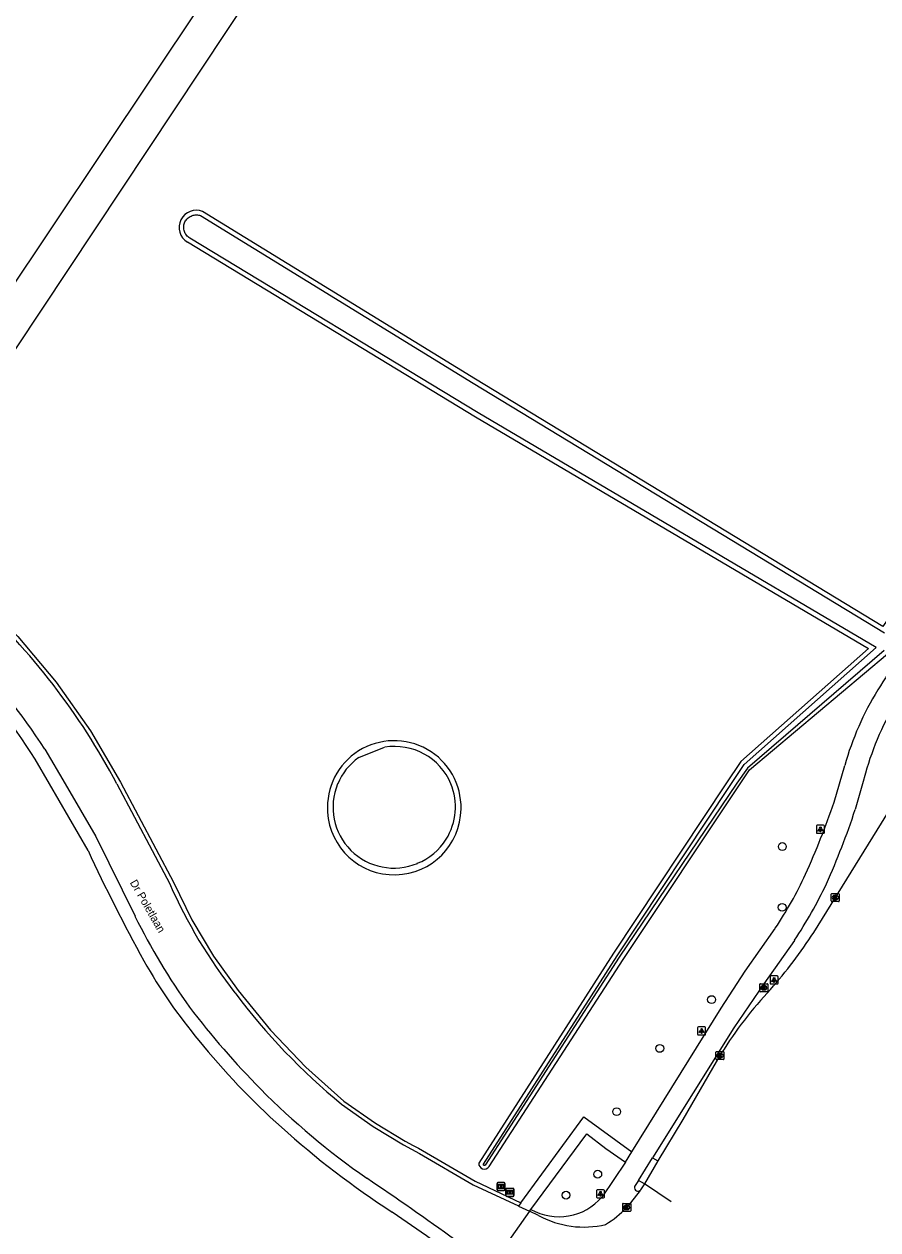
# Model space of a CAD drawing. Extents: x 158132 to 159658, y 385257 to 387209.
# Drawn here: x 159443.6 to 159550.2, y 385694.3 to 385844.9 of the extents above; entities that cross this region are included whole.
import ezdxf

# ---------------------------------------------------------------- set-up
doc = ezdxf.new("R2010")
doc.units = 0
for name, color, linetype in [('IMGEO_Berm_groen', 7, 'Continuous'), ('IMGEO_Boom', 7, 'Continuous'), ('IMGEO_Fietspad_gesloten', 7, 'Continuous'), ('IMGEO_Fietspad_open', 7, 'Continuous'), ('IMGEO_Informatiebord', 7, 'Continuous'), ('IMGEO_Kolk', 7, 'Continuous'), ('IMGEO_Lichtpunt', 7, 'Continuous'), ('IMGEO_Loofbos', 7, 'Continuous'), ('IMGEO_Meer_plas_ven_vijver', 7, 'Continuous'), ('IMGEO_Openbare_ruimte_label', 7, 'Continuous'), ('IMGEO_Rijbaan_lokaal_gesloten', 7, 'Continuous'), ('IMGEO_Rioolput', 7, 'Continuous'), ('IMGEO_Voetpad_open', 7, 'Continuous'), ('IMGEO_Waterloop', 7, 'Continuous')]:
    doc.layers.add(name, color=color, linetype=linetype)

msp = doc.modelspace()

# ---------------------------------------------------------------- linework, layer by layer
at = {"layer": 'IMGEO_Berm_groen'}
msp.add_lwpolyline([(159434.2, 385776.23), (159434.55, 385776.59), (159437.58, 385773.66), (159442.83, 385768.4), (159447.61, 385762.72), (159451.89, 385756.65), (159455.64, 385750.23), (159462.24, 385737.74), (159464.56, 385733), (159467.27, 385728.48), (159470.34, 385724.19), (159474.37, 385719.23), (159478.79, 385714.62), (159483.55, 385710.37), (159487.49, 385707.61), (159491.21, 385705.35), (159492.21, 385704.82), (159492.86, 385704.47), (159499.92, 385700.37), (159505.66, 385697.66)], dxfattribs=at)
at = {"layer": 'IMGEO_Boom'}
for centre in [(159538.31, 385742.17), (159538.28, 385734.57), (159529.47, 385723.05), (159523, 385716.95), (159517.61, 385709.04), (159515.25, 385701.23), (159511.29, 385698.61)]:
    msp.add_circle(centre, 0.489, dxfattribs=at)
at = {"layer": 'IMGEO_Fietspad_gesloten'}
for points in [[(159544.78, 385747.71), (159545.44, 385750), (159546.1, 385752.31)], [(159548.69, 385751.33), (159548.31, 385750), (159547.41, 385746.79)], [(159519.49, 385704.02), (159530.67, 385721.98), (159533.68, 385726.59), (159537.43, 385731.95)], [(159539.81, 385730.45), (159536.01, 385725.02), (159532.27, 385719.54), (159522.11, 385703.27)], [(159518.7, 385702.75), (159519.49, 385704.02)], [(159518.7, 385702.75), (159515.79, 385698.39)], [(159520.33, 385700.46), (159522.11, 385703.27)], [(159520.33, 385700.46), (159519.94, 385699.82)], [(159506.73, 385696.6), (159506.89, 385696.84)]]:
    msp.add_lwpolyline(points, dxfattribs=at)
for centre, radius, start, end in [((159645.7, 385704.18), 111.47, 143.9907, 148.9115), ((159581.58, 385742.35), 36.85, 148.2475, 164.3089), ((159584.85, 385741.08), 37.59, 148.5357, 164.1741), ((159434.12, 385786.31), 117.2, 336.035, 340.7668), ((159452.32, 385778.28), 100.17, 335.9913, 341.6779), ((159496.7, 385759.24), 49.02, 326.1794, 335.2461), ((159490.51, 385763.07), 59.12, 326.5187, 334.4042), ((159520.28, 385699.54), 0.439, 141.332, 304.0942), ((159510.4, 385703.01), 7.1, 240.3226, 319.4047)]:
    msp.add_arc(centre, radius, start, end, dxfattribs=at)
at = {"layer": 'IMGEO_Fietspad_open'}
for points in [[(159451.58, 385741.69), (159446.75, 385750), (159444.96, 385753.09)], [(159501.86, 385689.68), (159501.64, 385689.37), (159500.87, 385688.31), (159500, 385688.97), (159493.88, 385693.53), (159489.56, 385696.5)]]:
    msp.add_lwpolyline(points, dxfattribs=at)
for centre, radius, start, end in [((159388.26, 385717.77), 66.8, 31.9147, 45.7833), ((159650.26, 385833.58), 218.9, 204.8204, 208.8726), ((159516.72, 385760.63), 66.74, 209.3875, 219.7466), ((159537.6, 385776.32), 92.83, 218.9536, 228.2051), ((159550.49, 385790.28), 111.83, 228.0484, 236.9892)]:
    msp.add_arc(centre, radius, start, end, dxfattribs=at)
at = {"layer": 'IMGEO_Informatiebord'}
for p, q in [((159502.67, 385699.29), (159502.67, 385700.09)), ((159502.67, 385700.09), (159502.67, 385699.29)), ((159502.77, 385700.19), (159503.56, 385700.19)), ((159503.56, 385700.19), (159502.77, 385700.19)), ((159503.56, 385699.19), (159502.77, 385699.19)), ((159502.77, 385699.19), (159503.56, 385699.19)), ((159503.66, 385700.09), (159503.66, 385699.29)), ((159503.66, 385699.29), (159503.66, 385700.09)), ((159503.79, 385698.56), (159503.79, 385699.36)), ((159503.79, 385699.36), (159503.79, 385698.56)), ((159503.89, 385699.46), (159504.68, 385699.46)), ((159504.68, 385699.46), (159503.89, 385699.46)), ((159504.78, 385699.36), (159504.78, 385698.56)), ((159504.78, 385698.56), (159504.78, 385699.36)), ((159504.68, 385698.46), (159503.89, 385698.46)), ((159503.89, 385698.46), (159504.68, 385698.46))]:
    msp.add_line(p, q, dxfattribs=at)
for points in [[(159502.77, 385699.93), (159503.56, 385699.93), (159503.56, 385699.46), (159502.77, 385699.46), (159502.77, 385699.93)], [(159502.83, 385699.86), (159502.83, 385699.53), (159503.11, 385699.53), (159503.11, 385699.74), (159503.21, 385699.74), (159503.21, 385699.53), (159503.49, 385699.53), (159503.49, 385699.86), (159503.22, 385699.86), (159503.22, 385699.78), (159503.11, 385699.78), (159503.11, 385699.86), (159502.83, 385699.86)], [(159503.89, 385699.19), (159504.68, 385699.19), (159504.68, 385698.72), (159503.89, 385698.72), (159503.89, 385699.19)], [(159503.96, 385699.12), (159503.96, 385698.79), (159504.23, 385698.79), (159504.23, 385699), (159504.34, 385699), (159504.34, 385698.79), (159504.61, 385698.79), (159504.61, 385699.12), (159504.34, 385699.12), (159504.34, 385699.04), (159504.23, 385699.04), (159504.23, 385699.12), (159503.96, 385699.12)]]:
    msp.add_lwpolyline(points, dxfattribs=at)
for centre, start, end in [((159502.77, 385700.09), 90, 180), ((159502.77, 385700.09), 90, 180), ((159502.77, 385699.29), 180, 270), ((159502.77, 385699.29), 180, 270), ((159503.56, 385700.09), 0, 90), ((159503.56, 385700.09), 360, 90), ((159503.56, 385699.29), 270, 0), ((159503.56, 385699.29), 270, 0), ((159503.89, 385699.36), 90, 180), ((159503.89, 385699.36), 90, 180), ((159504.68, 385699.36), 0, 90), ((159504.68, 385699.36), 360, 90), ((159503.89, 385698.56), 180, 270), ((159503.89, 385698.56), 180, 270), ((159504.68, 385698.56), 270, 0), ((159504.68, 385698.56), 270, 0)]:
    msp.add_arc(centre, 0.1, start, end, dxfattribs=at)
at = {"layer": 'IMGEO_Kolk'}
for p, q in [((159544.42, 385735.37), (159544.42, 385736.23)), ((159544.49, 385736.3), (159545.35, 385736.3)), ((159545.35, 385735.3), (159544.49, 385735.3)), ((159544.93, 385735.52), (159544.9, 385735.52)), ((159544.91, 385736.08), (159544.93, 385736.08)), ((159545.42, 385736.23), (159545.42, 385735.37)), ((159530.02, 385715.62), (159530.02, 385716.48)), ((159530.09, 385716.55), (159530.94, 385716.55)), ((159530.94, 385715.55), (159530.09, 385715.55)), ((159530.5, 385716.33), (159530.53, 385716.33)), ((159530.53, 385715.77), (159530.5, 385715.77)), ((159531.02, 385716.48), (159531.02, 385715.62)), ((159518.37, 385696.65), (159518.37, 385697.51)), ((159518.44, 385697.58), (159519.29, 385697.58)), ((159518.85, 385697.36), (159518.88, 385697.36)), ((159519.37, 385697.51), (159519.37, 385696.65)), ((159519.29, 385696.58), (159518.44, 385696.58)), ((159518.88, 385696.8), (159518.85, 385696.8))]:
    msp.add_line(p, q, dxfattribs=at)
for points in [[(159544.42, 385735.37), (159544.42, 385736.23)], [(159544.49, 385736.3), (159545.35, 385736.3)], [(159545.35, 385735.3), (159544.49, 385735.3)], [(159544.74, 385736), (159544.86, 385736), (159544.86, 385735.85), (159544.99, 385736), (159545.16, 385736), (159545.01, 385735.85), (159545.16, 385735.6), (159545.01, 385735.6), (159544.93, 385735.76), (159544.86, 385735.7), (159544.86, 385735.6), (159544.74, 385735.6), (159544.74, 385736)], [(159545.42, 385736.23), (159545.42, 385735.37)], [(159530.02, 385715.62), (159530.02, 385716.48)], [(159530.09, 385716.55), (159530.94, 385716.55)], [(159530.94, 385715.55), (159530.09, 385715.55)], [(159530.34, 385716.25), (159530.46, 385716.25), (159530.46, 385716.1), (159530.59, 385716.25), (159530.75, 385716.25), (159530.61, 385716.1), (159530.76, 385715.85), (159530.61, 385715.85), (159530.52, 385716.02), (159530.46, 385715.95), (159530.46, 385715.85), (159530.34, 385715.85), (159530.34, 385716.25)], [(159531.02, 385716.48), (159531.02, 385715.62)], [(159518.37, 385696.65), (159518.37, 385697.51)], [(159518.44, 385697.58), (159519.29, 385697.58)], [(159519.37, 385697.51), (159519.37, 385696.65)], [(159519.29, 385696.58), (159518.44, 385696.58)], [(159518.69, 385697.28), (159518.81, 385697.28), (159518.81, 385697.13), (159518.94, 385697.28), (159519.1, 385697.28), (159518.96, 385697.13), (159519.11, 385696.88), (159518.96, 385696.88), (159518.87, 385697.05), (159518.81, 385696.98), (159518.81, 385696.88), (159518.69, 385696.88), (159518.69, 385697.28)]]:
    msp.add_lwpolyline(points, dxfattribs=at)
for centre, start, end in [((159544.49, 385736.22), 91.552, 178.448), ((159544.49, 385736.22), 91.552, 178.448), ((159544.49, 385735.37), 181.552, 268.448), ((159544.49, 385735.37), 181.552, 268.448), ((159545.34, 385736.22), 1.552, 88.448), ((159545.34, 385736.22), 1.552, 88.448), ((159545.34, 385735.37), 271.552, 358.448), ((159545.34, 385735.37), 271.552, 358.448), ((159530.09, 385716.48), 91.552, 178.448), ((159530.09, 385716.48), 91.552, 178.448), ((159530.09, 385715.63), 181.552, 268.448), ((159530.09, 385715.63), 181.552, 268.448), ((159530.94, 385716.48), 1.552, 88.448), ((159530.94, 385716.48), 1.552, 88.448), ((159530.94, 385715.63), 271.552, 358.448), ((159530.94, 385715.63), 271.552, 358.448), ((159518.44, 385697.51), 91.552, 178.448), ((159518.44, 385697.51), 91.552, 178.448), ((159519.29, 385697.51), 1.552, 88.448), ((159519.29, 385697.51), 1.552, 88.448), ((159518.44, 385696.66), 181.552, 268.448), ((159518.44, 385696.66), 181.552, 268.448), ((159519.29, 385696.66), 271.552, 358.448), ((159519.29, 385696.66), 271.552, 358.448)]:
    msp.add_arc(centre, 0.0765, start, end, dxfattribs=at)
for centre, major_axis, ratio, start_param, end_param in [((159544.91, 385735.8), (-0.387, 0.002), 0.722429, 4.712389, 7.853982), ((159544.93, 385735.8), (-0.39, 0.002), 0.717154, 1.570796, 4.712389), ((159530.5, 385716.05), (-0.387, 0.002), 0.722429, 4.712389, 7.853982), ((159530.53, 385716.05), (-0.39, 0.002), 0.717154, 1.570796, 4.712389), ((159518.85, 385697.08), (-0.387, 0.002), 0.722429, 4.712389, 7.853982), ((159518.88, 385697.08), (-0.39, 0.002), 0.717154, 1.570796, 4.712389)]:
    msp.add_ellipse(centre, major_axis=major_axis, ratio=ratio, start_param=start_param, end_param=end_param, dxfattribs=at)
at = {"layer": 'IMGEO_Lichtpunt'}
for p, q in [((159542.57, 385744.74), (159542.57, 385743.93)), ((159542.57, 385744.74), (159542.57, 385743.93)), ((159543.47, 385744.83), (159542.66, 385744.83)), ((159543.47, 385744.83), (159542.66, 385744.83)), ((159543.57, 385743.93), (159543.57, 385744.74)), ((159543.57, 385743.93), (159543.57, 385744.74)), ((159542.66, 385743.84), (159543.47, 385743.84)), ((159542.66, 385743.84), (159543.47, 385743.84)), ((159537.68, 385726), (159536.87, 385726)), ((159537.68, 385726), (159536.87, 385726)), ((159536.78, 385725.9), (159536.78, 385725.1)), ((159536.78, 385725.9), (159536.78, 385725.1)), ((159536.87, 385725), (159537.68, 385725)), ((159536.87, 385725), (159537.68, 385725)), ((159537.78, 385725.1), (159537.78, 385725.9)), ((159537.78, 385725.1), (159537.78, 385725.9)), ((159527.73, 385719.54), (159527.73, 385718.73)), ((159527.73, 385719.54), (159527.73, 385718.73)), ((159528.63, 385719.63), (159527.82, 385719.63)), ((159528.63, 385719.63), (159527.82, 385719.63)), ((159527.82, 385718.64), (159528.63, 385718.64)), ((159527.82, 385718.64), (159528.63, 385718.64)), ((159528.73, 385718.73), (159528.73, 385719.54)), ((159528.73, 385718.73), (159528.73, 385719.54)), ((159515.09, 385699.18), (159515.09, 385698.37)), ((159515.09, 385699.18), (159515.09, 385698.37)), ((159515.99, 385699.27), (159515.19, 385699.27)), ((159515.99, 385699.27), (159515.19, 385699.27)), ((159516.09, 385698.37), (159516.09, 385699.18)), ((159516.09, 385698.37), (159516.09, 385699.18)), ((159515.19, 385698.28), (159515.99, 385698.28)), ((159515.19, 385698.28), (159515.99, 385698.28))]:
    msp.add_line(p, q, dxfattribs=at)
for points in [[(159542.94, 385744.4), (159542.98, 385744.37), (159542.8, 385744.11), (159542.76, 385744.14), (159542.94, 385744.4)], [(159543.05, 385744.35), (159543.09, 385744.35), (159543.09, 385744.03), (159543.05, 385744.03), (159543.05, 385744.35)], [(159543.16, 385744.37), (159543.19, 385744.4), (159543.38, 385744.14), (159543.34, 385744.11), (159543.16, 385744.37)], [(159537.15, 385725.57), (159537.19, 385725.54), (159537.01, 385725.28), (159536.97, 385725.3), (159537.15, 385725.57)], [(159537.26, 385725.52), (159537.3, 385725.52), (159537.3, 385725.2), (159537.26, 385725.2), (159537.26, 385725.52)], [(159537.37, 385725.54), (159537.4, 385725.57), (159537.59, 385725.3), (159537.55, 385725.28), (159537.37, 385725.54)], [(159528.1, 385719.2), (159528.14, 385719.18), (159527.96, 385718.91), (159527.92, 385718.94), (159528.1, 385719.2)], [(159528.21, 385719.16), (159528.25, 385719.16), (159528.25, 385718.83), (159528.21, 385718.83), (159528.21, 385719.16)], [(159528.32, 385719.18), (159528.35, 385719.2), (159528.54, 385718.94), (159528.5, 385718.91), (159528.32, 385719.18)], [(159515.47, 385698.84), (159515.51, 385698.82), (159515.32, 385698.55), (159515.28, 385698.58), (159515.47, 385698.84)], [(159515.68, 385698.82), (159515.72, 385698.84), (159515.9, 385698.58), (159515.87, 385698.55), (159515.68, 385698.82)], [(159515.57, 385698.8), (159515.62, 385698.8), (159515.62, 385698.47), (159515.57, 385698.47), (159515.57, 385698.8)]]:
    msp.add_lwpolyline(points, dxfattribs=at)
for centre in [(159543.07, 385744.54), (159537.28, 385725.7), (159528.23, 385719.34), (159515.59, 385698.98)]:
    msp.add_circle(centre, 0.0994, dxfattribs=at)
for centre, start, end in [((159542.66, 385744.74), 90, 180), ((159542.66, 385744.74), 90, 180), ((159543.47, 385744.74), 0, 90), ((159543.47, 385744.74), 0, 90), ((159542.66, 385743.93), 180, 270), ((159542.66, 385743.93), 180, 270), ((159543.47, 385743.93), 270, 0), ((159543.47, 385743.93), 270, 360), ((159536.87, 385725.9), 90, 180), ((159536.87, 385725.9), 90, 180), ((159537.68, 385725.9), 0, 90), ((159537.68, 385725.9), 0, 90), ((159536.87, 385725.1), 180, 270), ((159536.87, 385725.1), 180, 270), ((159537.68, 385725.1), 270, 0), ((159537.68, 385725.1), 270, 360), ((159527.82, 385719.54), 90, 180), ((159527.82, 385719.54), 90, 180), ((159527.82, 385718.73), 180, 270), ((159527.82, 385718.73), 180, 270), ((159528.63, 385719.54), 0, 90), ((159528.63, 385719.54), 0, 90), ((159528.63, 385718.73), 270, 0), ((159528.63, 385718.73), 270, 360), ((159515.19, 385699.18), 90, 180), ((159515.19, 385699.18), 90, 180), ((159515.99, 385699.18), 0, 90), ((159515.99, 385699.18), 0, 90), ((159515.19, 385698.37), 180, 270), ((159515.19, 385698.37), 180, 270), ((159515.99, 385698.37), 270, 0), ((159515.99, 385698.37), 270, 360)]:
    msp.add_arc(centre, 0.0946, start, end, dxfattribs=at)
at = {"layer": 'IMGEO_Loofbos'}
for points in [[(159500, 385800.57), (159465.89, 385821.52)], [(159463.99, 385817.72), (159500, 385795.85), (159549.06, 385766.93), (159533.11, 385752.81), (159531.24, 385750), (159517.2, 385728.85), (159500.39, 385702.61)], [(159579.55, 385811.74), (159550.88, 385769.65), (159500, 385800.57)], [(159501.67, 385702.18), (159518.42, 385728.04), (159533.03, 385750), (159534.21, 385751.77), (159551.43, 385766.27), (159554.95, 385770.13), (159582.66, 385809.93)]]:
    msp.add_lwpolyline(points, dxfattribs=at)
for centre, radius, start, end in [((159465.1, 385819.54), 2.14, 68.1382, 238.7076), ((159489.83, 385747.05), 8.35, 358.7112, 183.8788), ((159489.83, 385746.99), 8.35, 183.4628, 359.1272), ((159501.09, 385702.57), 0.701, 176.9927, 326.2714)]:
    msp.add_arc(centre, radius, start, end, dxfattribs=at)
at = {"layer": 'IMGEO_Meer_plas_ven_vijver'}
msp.add_lwpolyline([(159485.39, 385753.29), (159488.63, 385754.57)], dxfattribs=at)
for centre, radius, start, end in [((159489.91, 385747.11), 7.57, 22.4418, 99.6869), ((159489.79, 385747.07), 7.61, 125.3213, 157.3973), ((159489.78, 385747.08), 7.6, 157.4331, 292.7514), ((159489.91, 385747.11), 7.56, 327.9122, 22.4726), ((159489.91, 385747.1), 7.56, 291.7739, 327.9684)]:
    msp.add_arc(centre, radius, start, end, dxfattribs=at)
at = {"layer": 'IMGEO_Rijbaan_lokaal_gesloten'}
for points in [[(159432.64, 385789.49), (159472.26, 385849.15), (159475.4, 385853.85), (159491.83, 385878.48), (159500, 385890.93), (159506.1, 385900.24), (159506.91, 385901.32)], [(159428.76, 385792.11), (159471.78, 385856.54), (159487.71, 385880.54), (159500, 385899.39), (159500.64, 385900.37)], [(159587.63, 385801.29), (159586.05, 385798.99), (159575.49, 385783.46), (159571.83, 385778.04), (159567.38, 385771.48), (159557.66, 385756.45), (159553.68, 385750), (159542.22, 385731.43)], [(159446.17, 385754.35), (159448.71, 385750), (159452.55, 385743.41), (159457.45, 385733.46)], [(159455.2, 385750), (159461.79, 385737.52)], [(159530.68, 385716.34), (159525.86, 385708.06), (159522.77, 385702.89)], [(159483.25, 385709.97), (159487.21, 385707.19), (159490.97, 385704.92), (159493, 385703.83), (159499.69, 385699.92), (159505.34, 385697.26), (159505.36, 385697.25)], [(159522.77, 385702.89), (159521.1, 385700.04)], [(159520.53, 385699.18), (159518.87, 385697.08)], [(159521.1, 385700.04), (159520.69, 385699.39), (159520.61, 385699.29), (159520.53, 385699.18)], [(159524.44, 385697.77), (159521.1, 385700.04)], [(159506.72, 385696.6), (159501.86, 385689.68)], [(159505.36, 385697.25), (159506.72, 385696.6)], [(159506.73, 385696.6), (159506.72, 385696.6)], [(159507.84, 385696.08), (159506.73, 385696.6)]]:
    msp.add_lwpolyline(points, dxfattribs=at)
for centre, radius, start, end in [((159378.59, 385709.49), 86.66, 27.8686, 47.4123), ((159385.95, 385716.04), 71.37, 32.4563, 45.2722), ((159520.9, 385763.63), 64.63, 203.8325, 217.9553), ((159532.53, 385770.83), 83.87, 206.46, 215.515), ((159487.63, 385767.23), 65.29, 318.921, 326.7421), ((159534.13, 385771.98), 80.2, 216.8426, 230.6274), ((159574.24, 385689.14), 51.35, 136.7422, 148.0188), ((159548.46, 385786.09), 105.75, 217.2292, 224.565), ((159542.99, 385781.51), 98.64, 224.8996, 234.9903), ((159248.7, 385347.82), 425.49, 54.219, 56.0369), ((159513.5, 385706.34), 11.71, 241.1456, 283.5525), ((159509.86, 385705.52), 12.34, 301.103, 316.8413)]:
    msp.add_arc(centre, radius, start, end, dxfattribs=at)
at = {"layer": 'IMGEO_Rioolput'}
for p, q in [((159535.49, 385724.11), (159535.49, 385724.96)), ((159535.57, 385725.03), (159536.42, 385725.03)), ((159535.98, 385724.81), (159536, 385724.81)), ((159536.49, 385724.96), (159536.49, 385724.11)), ((159536.42, 385724.03), (159535.57, 385724.03)), ((159536, 385724.25), (159535.98, 385724.25))]:
    msp.add_line(p, q, dxfattribs=at)
for points in [[(159535.49, 385724.11), (159535.49, 385724.96)], [(159535.57, 385725.03), (159536.42, 385725.03)], [(159536.08, 385724.73), (159535.83, 385724.73), (159535.83, 385724.33)], [(159535.83, 385724.33), (159535.95, 385724.33), (159535.95, 385724.49), (159535.96, 385724.49)], [(159536.01, 385724.65), (159535.95, 385724.65), (159535.95, 385724.57)], [(159535.95, 385724.57), (159536, 385724.57)], [(159536.01, 385724.46), (159536.08, 385724.33), (159536.22, 385724.33), (159536.16, 385724.46)], [(159536.49, 385724.96), (159536.49, 385724.11)], [(159536.42, 385724.03), (159535.57, 385724.03)]]:
    msp.add_lwpolyline(points, dxfattribs=at)
for centre, radius, start, end in [((159535.57, 385724.96), 0.0765, 91.552, 178.448), ((159535.57, 385724.96), 0.0765, 91.552, 178.448), ((159535.96, 385724.44), 0.0533, 26.0293, 88.6989), ((159535.99, 385724.76), 0.19, 274.7715, 282.9687), ((159536.01, 385724.55), 0.0964, 77.0061, 93.1865), ((159536.03, 385724.61), 0.0378, 276.6634, 79.6772), ((159536.08, 385724.62), 0.109, 350.3612, 89.416), ((159536.08, 385724.62), 0.112, 277.5842, 350.9817), ((159536.06, 385724.4), 0.108, 29.5134, 73.7905), ((159536.42, 385724.96), 0.0765, 1.552, 88.448), ((159536.42, 385724.96), 0.0765, 1.552, 88.448), ((159535.57, 385724.11), 0.0765, 181.552, 268.448), ((159535.57, 385724.11), 0.0765, 181.552, 268.448), ((159536.42, 385724.11), 0.0765, 271.552, 358.448), ((159536.42, 385724.11), 0.0765, 271.552, 358.448)]:
    msp.add_arc(centre, radius, start, end, dxfattribs=at)
for centre, major_axis, ratio, start_param, end_param in [((159535.98, 385724.53), (-0.387, 0.002), 0.722429, 4.712389, 7.853982), ((159536, 385724.53), (-0.39, 0.002), 0.717154, 1.570796, 4.712389)]:
    msp.add_ellipse(centre, major_axis=major_axis, ratio=ratio, start_param=start_param, end_param=end_param, dxfattribs=at)
at = {"layer": 'IMGEO_Voetpad_open'}
for points in [[(159505.66, 385697.66), (159513.52, 385708.39), (159519.49, 385704.02)], [(159506.89, 385696.84), (159513.88, 385706.28), (159516.27, 385704.46), (159518.7, 385702.75)], [(159522.11, 385703.27), (159522.77, 385702.89)], [(159521.1, 385700.04), (159520.33, 385700.46)], [(159505.66, 385697.66), (159505.36, 385697.25)]]:
    msp.add_lwpolyline(points, dxfattribs=at)
at = {"layer": 'IMGEO_Waterloop'}
for points in [[(159551.03, 385766.68), (159533.96, 385751.98), (159532.62, 385750.1), (159517.94, 385728.36), (159501.19, 385702.36), (159501.18, 385702.36), (159501.18, 385702.35), (159501.17, 385702.34), (159501.16, 385702.34), (159501.15, 385702.33), (159501.14, 385702.33), (159501.14, 385702.32), (159501.13, 385702.32), (159501.12, 385702.32), (159501.11, 385702.32), (159501.1, 385702.32), (159501.09, 385702.32), (159501.08, 385702.32), (159501.07, 385702.32), (159501.06, 385702.32), (159501.05, 385702.33), (159501.04, 385702.33), (159501.03, 385702.34), (159501.02, 385702.34), (159501.01, 385702.35), (159501.01, 385702.36), (159501, 385702.36), (159500.99, 385702.37), (159500.99, 385702.38), (159500.99, 385702.39), (159500.98, 385702.4), (159500.98, 385702.41), (159500.98, 385702.42), (159500.98, 385702.43), (159500.98, 385702.44), (159500.98, 385702.45), (159500.98, 385702.46), (159500.99, 385702.47), (159500.99, 385702.48), (159500.99, 385702.49), (159517.68, 385728.53), (159531.72, 385749.68), (159533.55, 385752.43), (159550.04, 385767.03), (159500.3, 385796.35), (159464.29, 385818.21), (159464.17, 385818.28), (159464.07, 385818.37), (159463.97, 385818.46), (159463.88, 385818.56), (159463.8, 385818.67), (159463.73, 385818.79), (159463.67, 385818.91), (159463.62, 385819.03), (159463.58, 385819.16), (159463.56, 385819.3), (159463.54, 385819.43), (159463.54, 385819.57), (159463.55, 385819.7), (159463.56, 385819.84), (159463.6, 385819.97), (159463.64, 385820.1), (159463.69, 385820.22), (159463.76, 385820.34), (159463.83, 385820.45), (159463.91, 385820.56), (159464.01, 385820.66), (159464.11, 385820.75), (159464.21, 385820.83), (159464.33, 385820.9), (159464.45, 385820.96), (159464.58, 385821.01), (159464.71, 385821.05), (159464.84, 385821.08), (159464.97, 385821.1), (159465.11, 385821.1), (159465.24, 385821.1), (159465.38, 385821.08), (159465.51, 385821.05), (159465.64, 385821.01)], [(159465.64, 385821.01), (159499.7, 385800.08), (159551.05, 385768.88)]]:
    msp.add_lwpolyline(points, dxfattribs=at)

# ---------------------------------------------------------------- texts
at = {"layer": 'IMGEO_Openbare_ruimte_label'}
msp.add_text('Dr Poletlaan', height=1, rotation=299.9511, dxfattribs=at).set_placement((159456.77, 385737.67))

doc.saveas('drawing.dxf')
